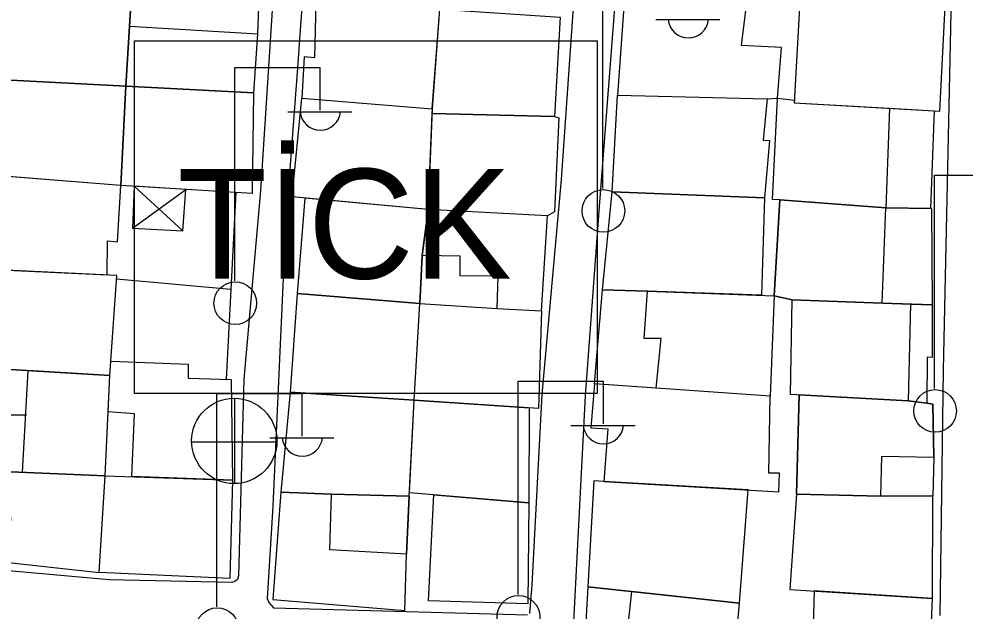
# Model space of a CAD drawing. Extents: x 417997 to 421451, y 4451742 to 4455216.
# Drawn here: x 420326.7 to 420404.3, y 4453298.8 to 4453347.4 of the extents above; entities that cross this region are included whole.
import ezdxf

# ---------------------------------------------------------------- set-up
doc = ezdxf.new("R2010")
doc.units = 0
for name, color, linetype in [('B_Mesken', 7, 'Continuous'), ('B_Sundurma', 7, 'Continuous'), ('B_Teras', 7, 'Continuous'), ('LJ_SEMBOL', 7, 'Continuous'), ('S_Elektrik_Diregi', 7, 'Continuous'), ('S_Rogar_Kapagi', 7, 'Continuous'), ('Sinir_Duvar_tek_tarafa_ait', 7, 'Continuous'), ('TR_TİCK', 7, 'Continuous'), ('Yol_Sose', 7, 'Continuous')]:
    doc.layers.add(name, color=color, linetype=linetype)

msp = doc.modelspace()

# ---------------------------------------------------------------- linework, layer by layer
at = {"layer": 'B_Mesken'}
for points in [[(420390.86, 4453351.238), (420390.271, 4453340.458), (420402.21, 4453339.791), (420402.738, 4453350.567), (420401.952, 4453350.51)], [(420335.937, 4453349.909), (420335.456, 4453341.826), (420324.953, 4453342.379), (420325.6, 4453350.542)], [(420335.937, 4453349.909), (420346.352, 4453349.094), (420346.255, 4453346.132), (420345.913, 4453341.296), (420335.456, 4453341.826), (420335.749, 4453346.756)], [(420376.343, 4453349.136), (420375.771, 4453341.09), (420388.044, 4453340.803), (420388.901, 4453340.85), (420389.218, 4453345.012), (420385.932, 4453345.164), (420386.354, 4453348.466)], [(420361.205, 4453348.144), (420351.045, 4453348.734), (420350.936, 4453344.155), (420350.065, 4453344.231), (420349.879, 4453340.85), (420360.583, 4453339.978)], [(420361.205, 4453348.144), (420371.059, 4453347.501), (420370.602, 4453339.352), (420360.568, 4453339.596)], [(420324.953, 4453342.379), (420335.456, 4453341.826), (420335.034, 4453333.687), (420324.349, 4453334.519)], [(420335.456, 4453341.826), (420345.913, 4453341.296), (420345.821, 4453333.012), (420335.034, 4453333.687)], [(420349.879, 4453340.85), (420360.583, 4453339.978), (420360.255, 4453331.721), (420349.101, 4453332.75)], [(420375.339, 4453333.172), (420375.771, 4453341.09), (420388.044, 4453340.803), (420387.711, 4453337.396), (420388.235, 4453337.377), (420387.823, 4453332.66)], [(420401.735, 4453339.817), (420401.447, 4453331.788), (420397.789, 4453331.859), (420389.089, 4453332.508), (420388.486, 4453332.53), (420388.901, 4453340.85), (420390.283, 4453340.673), (420390.271, 4453340.458), (420398.076, 4453340.022)], [(420370.602, 4453339.352), (420370.948, 4453339.24), (420370.607, 4453331.526), (420370.041, 4453331.19), (420360.255, 4453331.721), (420360.568, 4453339.596)], [(420325.087, 4453334.461), (420324.486, 4453326.778), (420333.908, 4453326.343), (420333.947, 4453329.137), (420334.775, 4453329.07), (420335.034, 4453333.687)], [(420359.565, 4453324.007), (420359.742, 4453327.936), (420360.255, 4453331.721), (420350.137, 4453332.655), (420349.497, 4453324.821), (420359.565, 4453324.007)], [(420374.551, 4453325.124), (420375.339, 4453333.172), (420387.823, 4453332.66), (420387.578, 4453324.678), (420378.223, 4453325.007)], [(420397.789, 4453331.859), (420401.52, 4453331.787), (420401.578, 4453323.9), (420397.463, 4453324.026), (420390.101, 4453324.301), (420388.632, 4453324.641), (420389.089, 4453332.508)], [(420360.255, 4453331.721), (420359.742, 4453327.936), (420359.565, 4453324.007), (420365.911, 4453323.59), (420369.549, 4453323.405), (420370.041, 4453331.19)], [(420334.129, 4453318.1), (420334.717, 4453326.305), (420324.486, 4453326.778), (420324.141, 4453318.688)], [(420373.88, 4453317.399), (420374.551, 4453325.124), (420378.223, 4453325.007), (420388.632, 4453324.641), (420388.299, 4453316.396), (420378.941, 4453317.047)], [(420359.106, 4453316.08), (420359.565, 4453324.007), (420349.497, 4453324.821), (420348.928, 4453316.711)], [(420399.807, 4453323.938), (420401.578, 4453323.9), (420401.575, 4453319.565), (420401.16, 4453319.592), (420401.132, 4453315.817), (420399.611, 4453316.017), (420389.954, 4453316.54), (420390.101, 4453324.301)], [(420369.549, 4453323.405), (420369.288, 4453315.387), (420359.106, 4453316.08), (420359.565, 4453324.007), (420365.911, 4453323.59)], [(420333.756, 4453309.87), (420334.129, 4453318.1), (420324.141, 4453318.688), (420323.389, 4453310.308)], [(420335.951, 4453309.792), (420336.156, 4453314.94), (420333.993, 4453315.116), (420334.129, 4453318.1), (420334.212, 4453319.262), (420340.553, 4453319.023), (420340.556, 4453317.881), (420344.099, 4453317.771), (420344.207, 4453309.502)], [(420373.88, 4453317.399), (420373.598, 4453313.801), (420374.982, 4453313.727), (420374.65, 4453309.404), (420388.99, 4453308.545), (420389.066, 4453310.065), (420388.191, 4453310.073), (420388.299, 4453316.396)], [(420358.689, 4453308.184), (420359.106, 4453316.08), (420348.928, 4453316.711), (420348.159, 4453308.509), (420352.324, 4453308.353)], [(420401.7, 4453311.383), (420401.621, 4453308.188), (420397.367, 4453308.198), (420390.461, 4453308.343), (420390.682, 4453316.501), (420399.611, 4453316.017), (420401.132, 4453315.817), (420401.619, 4453315.74)], [(420368.539, 4453315.438), (420368.49, 4453307.632), (420358.704, 4453308.469), (420359.106, 4453316.08)], [(420323.251, 4453306.62), (420323.159, 4453302.909), (420325.825, 4453302.745), (420333.262, 4453301.93), (420333.756, 4453309.87), (420323.389, 4453310.308)], [(420333.756, 4453309.87), (420344.207, 4453309.502), (420343.984, 4453301.427), (420333.262, 4453301.93)], [(420374.65, 4453309.404), (420373.83, 4453309.443), (420373.346, 4453300.746), (420385.769, 4453299.421), (420386.475, 4453308.696)], [(420352.324, 4453308.353), (420348.159, 4453308.509), (420347.503, 4453299.723), (420358.326, 4453298.811), (420358.464, 4453303.436), (420358.689, 4453308.184)], [(420368.49, 4453307.632), (420368.405, 4453299.364), (420360.28, 4453299.599), (420360.704, 4453308.298)], [(420390.461, 4453308.343), (420389.914, 4453300.54), (420401.606, 4453299.802), (420401.621, 4453308.188), (420397.367, 4453308.198)], [(420389.025, 4453286.46), (420389.241, 4453294.766), (420385.396, 4453295.213), (420385.769, 4453299.421), (420373.346, 4453300.746), (420372.879, 4453292.52), (420376.052, 4453292.253), (420375.719, 4453288.293), (420378.983, 4453287.974), (420378.822, 4453286.91), (420389.039, 4453285.808)], [(420391.888, 4453300.416), (420391.787, 4453296.523), (420388.962, 4453296.686), (420388.815, 4453294.815), (420389.241, 4453294.766), (420389.185, 4453292.637), (420401.27, 4453291.953), (420401.606, 4453299.802)]]:
    msp.add_lwpolyline(points, close=True, dxfattribs=at)
at = {"layer": 'B_Sundurma'}
for p, q in [((420336.143, 4453333.617), (420340.129, 4453329.959)), ((420336.004, 4453330.172), (420340.384, 4453333.352))]:
    msp.add_line(p, q, dxfattribs=at)
msp.add_lwpolyline([(420336.143, 4453333.617), (420336.004, 4453330.172), (420340.129, 4453329.959), (420340.384, 4453333.352)], close=True, dxfattribs=at)
at = {"layer": 'B_Teras'}
for points in [[(420335.749, 4453346.756), (420346.255, 4453346.132), (420345.913, 4453341.296), (420335.456, 4453341.826)], [(420389.089, 4453332.508), (420388.486, 4453332.53), (420388.901, 4453340.85), (420390.283, 4453340.673), (420390.271, 4453340.458), (420398.076, 4453340.022), (420397.789, 4453331.859)], [(420397.463, 4453324.026), (420397.789, 4453331.859), (420389.089, 4453332.508), (420388.632, 4453324.641), (420390.101, 4453324.301)], [(420359.742, 4453327.936), (420359.565, 4453324.007), (420365.911, 4453323.59), (420365.983, 4453326.245), (420362.862, 4453326.263), (420362.882, 4453327.87)], [(420378.941, 4453317.047), (420379.342, 4453321.139), (420377.947, 4453321.125), (420378.223, 4453325.007), (420388.632, 4453324.641), (420388.299, 4453316.396)], [(420389.954, 4453316.54), (420390.101, 4453324.301), (420399.807, 4453323.938), (420399.611, 4453316.017)], [(420327.421, 4453318.495), (420327.216, 4453315.037), (420326.963, 4453310.157), (420333.756, 4453309.87), (420333.993, 4453315.116), (420334.129, 4453318.1)], [(420390.682, 4453316.501), (420390.461, 4453308.343), (420397.367, 4453308.198), (420397.444, 4453311.481), (420401.7, 4453311.383), (420401.619, 4453315.74), (420401.132, 4453315.817), (420399.611, 4453316.017)], [(420323.389, 4453310.308), (420323.251, 4453306.62), (420325.986, 4453306.479), (420325.825, 4453302.745), (420333.262, 4453301.93), (420333.756, 4453309.87)], [(420352.324, 4453308.353), (420358.689, 4453308.184), (420358.464, 4453303.436), (420352.176, 4453303.79)], [(420376.933, 4453300.363), (420376.052, 4453292.253), (420375.719, 4453288.293), (420378.983, 4453287.974), (420378.822, 4453286.91), (420389.039, 4453285.808), (420389.185, 4453292.637), (420389.241, 4453294.766), (420385.396, 4453295.213), (420385.769, 4453299.421)]]:
    msp.add_lwpolyline(points, close=True, dxfattribs=at)
at = {"layer": 'LJ_SEMBOL'}
msp.add_lwpolyline([(420336.159, 4453345.553), (420374.091, 4453345.553), (420374.091, 4453316.615), (420336.159, 4453316.615)], close=True, dxfattribs=at)
msp.add_lwpolyline([(420336.159, 4453345.553), (420374.091, 4453345.553), (420374.091, 4453316.615), (420336.159, 4453316.615)], close=True, dxfattribs=at)
at = {"layer": 'S_Elektrik_Diregi'}
for p, q in [((420374.575, 4453333.43), (420374.575, 4453350.93)), ((420378.915, 4453347.29), (420384.165, 4453347.29)), ((420344.394, 4453325.863), (420344.394, 4453343.363)), ((420344.394, 4453343.363), (420351.394, 4453343.363)), ((420351.394, 4453339.863), (420351.394, 4453343.363)), ((420348.734, 4453339.723), (420353.984, 4453339.723)), ((420401.78, 4453317.016), (420401.78, 4453334.516)), ((420401.78, 4453334.516), (420408.78, 4453334.516)), ((420367.618, 4453300.123), (420367.618, 4453317.623)), ((420367.618, 4453317.623), (420374.618, 4453317.623)), ((420374.618, 4453314.123), (420374.618, 4453317.623)), ((420342.916, 4453299.115), (420342.916, 4453316.615)), ((420342.916, 4453316.615), (420349.916, 4453316.615)), ((420349.916, 4453313.115), (420349.916, 4453316.615)), ((420322.055, 4453314.859), (420327.305, 4453314.859)), ((420371.958, 4453313.983), (420377.208, 4453313.983)), ((420347.256, 4453312.975), (420352.506, 4453312.975))]:
    msp.add_line(p, q, dxfattribs=at)
for centre in [(420374.611, 4453331.595), (420344.43, 4453324.028), (420401.816, 4453315.18), (420367.654, 4453298.288), (420342.952, 4453297.279)]:
    msp.add_circle(centre, 1.75, dxfattribs=at)
for centre in [(420381.576, 4453347.443), (420351.395, 4453339.876), (420374.619, 4453314.136), (420349.917, 4453313.128)]:
    msp.add_arc(centre, 1.658, 184.83843, 355.14641, dxfattribs=at)
at = {"layer": 'S_Rogar_Kapagi'}
for p, q in [((420344.397, 4453309.192), (420344.397, 4453316.192)), ((420340.827, 4453312.657), (420347.827, 4453312.657))]:
    msp.add_line(p, q, dxfattribs=at)
msp.add_circle((420344.343, 4453312.72), 3.5, dxfattribs=at)
at = {"layer": 'Sinir_Duvar_tek_tarafa_ait'}
for points in [[(420344.481, 4453333.096), (420344.068, 4453325.148), (420334.695, 4453325.997)], [(420344.068, 4453325.148), (420343.675, 4453317.784)]]:
    msp.add_lwpolyline(points, dxfattribs=at)
at = {"layer": 'TR_TİCK'}
msp.add_lwpolyline([(420336.159, 4453316.615), (420336.159, 4453345.553), (420374.091, 4453345.553), (420374.091, 4453316.615), (420336.159, 4453316.615)], dxfattribs=at)
msp.add_lwpolyline([(420336.159, 4453316.615), (420336.159, 4453345.553), (420374.091, 4453345.553), (420374.091, 4453316.615), (420336.159, 4453316.615)], dxfattribs=at)
at = {"layer": 'Yol_Sose'}
for points in [[(420338.994, 4453416.476), (420349.706, 4453415.852), (420350.219, 4453415.685), (420350.509, 4453415.393), (420350.706, 4453414.848), (420350.173, 4453403.304), (420349.154, 4453387.738), (420348.576, 4453369.493), (420347.853, 4453354.448), (420346.489, 4453333.232), (420345.131, 4453317.798), (420344.686, 4453301.662), (420344.622, 4453301.346), (420344.39, 4453301.181), (420344.156, 4453301.098), (420334.083, 4453301.338), (420322.753, 4453302.331)], [(420359.254, 4453415.132), (420354.899, 4453415.332), (420354.698, 4453415.226), (420354.457, 4453414.873), (420353.844, 4453403.344), (420351.851, 4453376.345), (420351.023, 4453364.434), (420349.511, 4453342.968), (420348.556, 4453330.292), (420347.506, 4453307.381), (420347.044, 4453299.804), (420347.169, 4453299.46), (420347.553, 4453299.021), (420368.379, 4453298.464)], [(420368.593, 4453298.562), (420368.785, 4453300.901), (420369.598, 4453316.534), (420371.182, 4453334.187), (420372.374, 4453351.454), (420373.426, 4453369.282), (420374.199, 4453385.208), (420374.561, 4453398.617), (420375.225, 4453412.904), (420375.208, 4453413.372), (420375.077, 4453413.588), (420374.777, 4453413.684), (420373.755, 4453413.808), (420369.074, 4453414.111)], [(420371.924, 4453292.584), (420373.149, 4453316.41), (420374.327, 4453332.315), (420376.255, 4453357.476), (420376.973, 4453383.631), (420378.636, 4453405.531), (420379.489, 4453413.203)], [(420414.074, 4453409.714), (420443.082, 4453405.469), (420443.644, 4453405.125), (420443.711, 4453403.79), (420442.396, 4453390.654), (420439.936, 4453369.707), (420439.222, 4453362.923), (420439.038, 4453362.626), (420438.651, 4453362.489), (420411.09, 4453367.965), (420407.62, 4453368.491), (420406.812, 4453368.455), (420405.965, 4453368.049), (420405.097, 4453367.23), (420404.548, 4453366.152), (420403.157, 4453350.467), (420402.474, 4453318.536), (420402.208, 4453298.398)]]:
    msp.add_lwpolyline(points, dxfattribs=at)

# ---------------------------------------------------------------- texts
at = {"layer": 'LJ_SEMBOL'}
msp.add_text('TİCK', height=9, dxfattribs=at).set_placement((420339.677, 4453326.044))
msp.add_text('TİCK', height=9, dxfattribs=at).set_placement((420339.677, 4453326.044))

doc.saveas('drawing.dxf')
